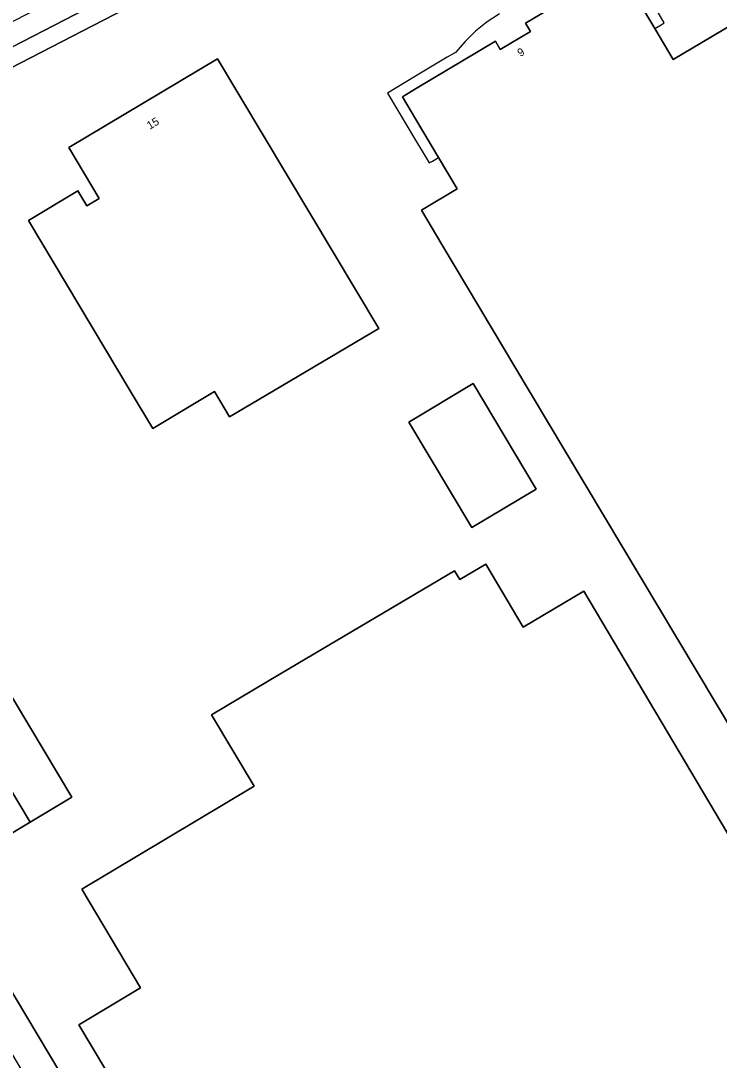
# Model space of a CAD drawing. Extents: x 156702 to 158052, y 387630 to 388992.
# Drawn here: x 157450.7 to 157537.9, y 388416.3 to 388546.2 of the extents above; entities that cross this region are included whole.
import ezdxf

# ---------------------------------------------------------------- set-up
doc = ezdxf.new("R2010")
doc.units = 0
for name, color, linetype in [('IMGEO_Erf', 7, 'Continuous'), ('IMGEO_Groenvoorziening', 7, 'Continuous'), ('IMGEO_Pand', 7, 'Continuous'), ('IMGEO_Pand_nummerreeks', 7, 'Continuous'), ('IMGEO_Pand_overbouw', 7, 'Continuous'), ('IMGEO_Parkeervlak_open', 7, 'Continuous'), ('IMGEO_Voetpad_open', 7, 'Continuous')]:
    doc.layers.add(name, color=color, linetype=linetype)

msp = doc.modelspace()

# ---------------------------------------------------------------- linework, layer by layer
at = {"layer": 'IMGEO_Erf'}
for points in [[(157661.64, 388650.02), (157627.71, 388632.51), (157614.38, 388625.62), (157568.07, 388601.67), (157561.73, 388598.39), (157557.2, 388596.05), (157533.16, 388583.61), (157520.66, 388577.17), (157500, 388566.48), (157477.88, 388555.05), (157441.53, 388536.27), (157435.18, 388533), (157405.51, 388517.59)], [(157544.46, 388449.32), (157514.2, 388500), (157503.28, 388518.29), (157500.72, 388522.58), (157505.19, 388525.25), (157502.88, 388529.14), (157500, 388533.98), (157498.36, 388536.74), (157500, 388537.72), (157509.97, 388543.68), (157510.57, 388542.66), (157514.35, 388544.91), (157513.74, 388545.94), (157525.36, 388552.84), (157529.89, 388545.26), (157532.2, 388541.4), (157535.77, 388543.53), (157540.88, 388546.57)], [(157400.59, 388506.91), (157400.6, 388507.02), (157400.18, 388508.32), (157400.14, 388511.04), (157401.41, 388513.76), (157403.56, 388515.49), (157410.56, 388519.6), (157412.16, 388520.43), (157413.9, 388521.34), (157415.3, 388519.01), (157426.67, 388500), (157457.06, 388449.22), (157451.86, 388446.1), (157440.8, 388439.45), (157441.66, 388438.04), (157445.84, 388431.06), (157466.73, 388396.08)]]:
    msp.add_lwpolyline(points, dxfattribs=at)
for points in [[(157482.26, 388500), (157476.76, 388496.75), (157474.88, 388499.9), (157467.15, 388495.29), (157464.34, 388500), (157451.62, 388521.29), (157457.8, 388524.98), (157458.91, 388523.13), (157460.45, 388524.05), (157456.66, 388530.39), (157475.25, 388541.49), (157495.39, 388507.77)], [(157507.03, 388482.91), (157499.15, 388496.1), (157507.19, 388500.91), (157515.07, 388487.71)], [(157547.87, 388429.69), (157554.35, 388433.56), (157571.44, 388443.66), (157589.42, 388413.33), (157572.5, 388403.24), (157507.78, 388364.61), (157503.48, 388362.05), (157500, 388367.87), (157492.6, 388380.22), (157484.84, 388375.62), (157474.82, 388392.43), (157468.04, 388403.8), (157457.93, 388420.76), (157465.64, 388425.38), (157458.28, 388437.73), (157479.83, 388450.59), (157474.48, 388459.51), (157483.23, 388464.7), (157504.85, 388477.51), (157505.51, 388476.4), (157508.77, 388478.34), (157513.44, 388470.46), (157521.03, 388474.96)]]:
    msp.add_lwpolyline(points, close=True, dxfattribs=at)
at = {"layer": 'IMGEO_Groenvoorziening'}
msp.add_lwpolyline([(157466.73, 388396.08), (157445.84, 388431.06), (157442.47, 388429.04), (157443.74, 388426.86), (157453.44, 388410.62), (157463.33, 388394.07)], close=True, dxfattribs=at)
at = {"layer": 'IMGEO_Pand'}
msp.add_lwpolyline([(157540.88, 388546.57), (157535.77, 388543.53), (157532.2, 388541.4), (157529.89, 388545.26), (157525.36, 388552.84), (157513.74, 388545.94), (157514.35, 388544.91), (157510.57, 388542.66), (157509.97, 388543.68), (157500, 388537.72), (157498.36, 388536.74), (157500, 388533.98), (157502.88, 388529.14), (157505.19, 388525.25), (157500.72, 388522.58), (157503.28, 388518.29), (157514.2, 388500), (157544.46, 388449.32)], dxfattribs=at)
for points in [[(157475.25, 388541.49), (157456.66, 388530.39), (157460.45, 388524.05), (157458.91, 388523.13), (157457.8, 388524.98), (157451.62, 388521.29), (157464.34, 388500), (157467.15, 388495.29), (157474.88, 388499.9), (157476.76, 388496.75), (157482.26, 388500), (157495.39, 388507.77)], [(157499.15, 388496.1), (157507.03, 388482.91), (157515.07, 388487.71), (157507.19, 388500.91)], [(157571.44, 388443.66), (157554.35, 388433.56), (157547.87, 388429.69), (157521.03, 388474.96), (157513.44, 388470.46), (157508.77, 388478.34), (157505.51, 388476.4), (157504.85, 388477.51), (157483.23, 388464.7), (157474.48, 388459.51), (157479.83, 388450.59), (157458.28, 388437.73), (157465.64, 388425.38), (157457.93, 388420.76), (157468.04, 388403.8), (157474.82, 388392.43), (157484.84, 388375.62), (157492.6, 388380.22), (157500, 388367.87), (157503.48, 388362.05), (157507.78, 388364.61), (157572.5, 388403.24), (157589.42, 388413.33)]]:
    msp.add_lwpolyline(points, close=True, dxfattribs=at)
at = {"layer": 'IMGEO_Pand_overbouw'}
msp.add_lwpolyline([(157510.48, 388547.12), (157508.94, 388546.1), (157507.5, 388544.95), (157506.18, 388543.66), (157504.98, 388542.26), (157503.95, 388541.69), (157500, 388539.32), (157496.47, 388537.2), (157500, 388531.31), (157500.95, 388529.73), (157501.71, 388528.47), (157502.1, 388528.7), (157502.88, 388529.14), (157500, 388533.98), (157498.36, 388536.74), (157500, 388537.72), (157509.97, 388543.68), (157510.57, 388542.66), (157514.35, 388544.91), (157513.74, 388545.94), (157525.36, 388552.84), (157529.89, 388545.26), (157530.68, 388545.74), (157531.07, 388545.98), (157530.3, 388547.26)], dxfattribs=at)
at = {"layer": 'IMGEO_Parkeervlak_open'}
for points in [[(157500, 388569.02), (157519.62, 388579.17), (157518.53, 388581.27), (157518.33, 388581.66), (157509.92, 388577.32), (157474.36, 388558.99), (157456.14, 388549.49), (157445.04, 388543.8), (157439.2, 388540.8), (157439.49, 388540.23), (157440.49, 388538.28), (157476.93, 388557.09)], [(157415.3, 388519.01), (157410.15, 388515.93), (157451.86, 388446.1), (157457.06, 388449.22), (157426.67, 388500)]]:
    msp.add_lwpolyline(points, close=True, dxfattribs=at)
msp.add_lwpolyline([(157440.8, 388439.45), (157451.86, 388446.1), (157410.15, 388515.93)], dxfattribs=at)
at = {"layer": 'IMGEO_Voetpad_open'}
msp.add_lwpolyline([(157441.53, 388536.27), (157477.88, 388555.05), (157500, 388566.48), (157520.66, 388577.17), (157519.62, 388579.17), (157500, 388569.02), (157476.93, 388557.09), (157440.49, 388538.28)], close=True, dxfattribs=at)

# ---------------------------------------------------------------- texts
at = {"layer": 'IMGEO_Pand_nummerreeks'}
for s, rotation, p in [('9', 30.8049, (157513.08, 388541.7)), ('15', 30.848, (157466.79, 388532.62))]:
    msp.add_text(s, height=1, rotation=rotation, dxfattribs=at).set_placement(p)

doc.saveas('drawing.dxf')
